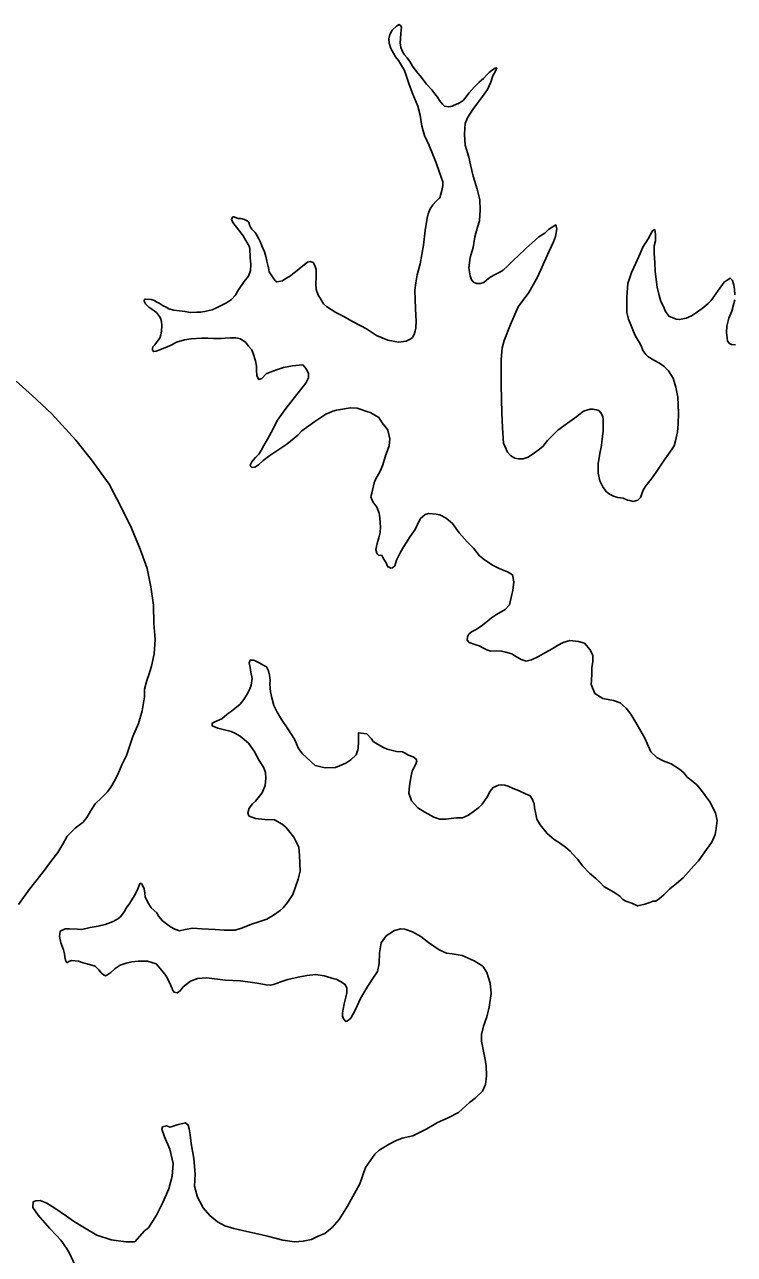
# Model space of a CAD drawing. Extents: x 31699 to 244310, y -8841 to 11474.
# Drawn here: x 146583.7 to 146793.1, y 2326.6 to 2689.3 of the extents above; entities that cross this region are included whole.
import ezdxf

# ---------------------------------------------------------------- set-up
doc = ezdxf.new("R2010")
doc.units = 0
doc.layers.add('R_Draft', color=7, linetype='Continuous')

msp = doc.modelspace()

# ---------------------------------------------------------------- linework, layer by layer
at = {"layer": 'R_Draft'}
for points in [[(146719.15, 2613.23), (146718.23, 2612.94), (146717.03, 2612.9), (146716.09, 2613.27), (146715.53, 2613.99), (146715.17, 2615.18), (146714.7, 2617.5), (146715.14, 2620.59), (146715.98, 2623.55), (146716.56, 2626.64), (146717.34, 2629.53), (146717.88, 2631.35), (146718.05, 2634.63), (146717.96, 2637.63), (146717.2, 2640.74), (146716.02, 2644.58), (146715.26, 2647.96), (146714.72, 2650.22), (146713.62, 2653.72), (146713.46, 2656.99), (146713.69, 2660.14), (146714.31, 2661.76), (146715.9, 2664.27), (146717.32, 2666.05), (146718.79, 2668.03), (146720.26, 2670.14), (146721.19, 2672.31), (146721.87, 2674.2), (146722.69, 2675.69), (146723, 2676.5), (146722.54, 2676.42), (146721.68, 2675.93), (146720.71, 2675.16), (146720.06, 2674.48), (146719.03, 2673.38), (146717.79, 2672.34), (146716.31, 2670.83), (146714.89, 2669.12), (146714.18, 2668.3), (146713.67, 2667.55), (146713.03, 2666.86), (146712.44, 2666.51), (146711.52, 2665.95), (146711.26, 2665.87), (146709.81, 2665.23), (146708.82, 2665), (146707.55, 2665.23), (146706.93, 2665.81), (146706.1, 2666.86), (146705.54, 2667.84), (146704.71, 2668.88), (146703.81, 2669.99), (146702.29, 2671.75), (146701.05, 2673.32), (146700.35, 2674.16), (146699.67, 2674.94), (146699.18, 2675.53), (146698.14, 2677.04), (146697.3, 2678.41), (146696.53, 2679.46), (146695.77, 2680.37), (146695.14, 2681.35), (146694.71, 2682.54), (146694.47, 2683.87), (146694.63, 2685.21), (146694.66, 2686.61), (146694.82, 2687.62), (146694.87, 2688.42), (146694.72, 2688.95), (146694.24, 2689.27), (146693.39, 2688.85), (146692.16, 2687.61), (146691.4, 2686.32), (146691.1, 2685.04), (146691.28, 2683.78), (146691.72, 2682.19), (146692.49, 2680.87), (146693.13, 2679.76), (146694.03, 2678.65), (146695.78, 2675.7), (146696.44, 2673.65), (146697.17, 2671.6), (146698.25, 2668.76), (146699.69, 2665.2), (146700.37, 2662.55), (146700.86, 2659.29), (146701.68, 2656.58), (146703.03, 2653.61), (146704.11, 2650.97), (146705.11, 2648.53), (146706.07, 2645.62), (146707.08, 2642.92), (146707.05, 2641.78), (146706.82, 2640.37), (146706.15, 2638.22), (146705.12, 2637.18), (146704.15, 2636.09), (146703.32, 2634.93), (146702.7, 2633.51), (146702.47, 2632.17), (146701.91, 2628.54)], [(146701.91, 2628.54), (146701.38, 2624.19), (146700.86, 2621.44), (146700.34, 2618.75), (146699.5, 2615.45), (146699.11, 2613.11), (146698.84, 2610.96), (146698.92, 2608.09), (146699, 2605.62), (146699.07, 2603.36), (146699.17, 2601.96), (146699.11, 2599.75), (146698.93, 2598.95), (146698.63, 2597.87), (146698.12, 2596.99), (146697.67, 2596.57), (146696.22, 2595.86), (146694.03, 2595.66), (146690.89, 2596.17), (146687.51, 2597.61), (146684.52, 2599.52), (146682.9, 2600.41), (146680.19, 2601.8), (146677.89, 2603.2), (146675.52, 2604.4), (146672.74, 2606.12), (146671.85, 2606.89), (146670.93, 2608.6), (146670.31, 2609.52), (146669.72, 2611.17), (146669.6, 2612.97), (146669.69, 2614.57), (146669.72, 2615.71), (146669.68, 2617.04), (146669.31, 2618.23), (146668.82, 2619.09), (146667.95, 2619.4), (146667.15, 2619.17), (146666.24, 2618.48), (146664.68, 2617.23), (146663.64, 2616.33), (146662.79, 2615.77), (146662.14, 2615.15), (146660.44, 2614.17), (146659.79, 2613.75), (146658.66, 2613.51), (146658.07, 2613.43), (146657.66, 2613.69), (146657.03, 2614.6), (146655.85, 2616.37), (146655.68, 2617.5), (146655.15, 2619.49), (146654.85, 2620.88), (146654.47, 2622.27), (146653.69, 2624.05), (146653.25, 2625.1), (146652.83, 2626.09), (146652.33, 2627.01), (146651.71, 2627.93), (146650.74, 2628.9), (146650.33, 2629.49), (146650.18, 2629.89), (146649.89, 2630.88), (146649.54, 2631.34), (146648.59, 2631.78), (146647.52, 2632.08), (146646.72, 2632.12), (146645.44, 2632.62), (146645.37, 2632.62), (146644.98, 2632.47), (146644.73, 2631.8), (146645.09, 2630.87), (146646.89, 2628.66), (146648.14, 2627.02), (146648.98, 2625.58), (146649.96, 2623.94), (146650.11, 2623.21), (146650.26, 2620.54), (146650.45, 2618.55), (146650.31, 2616.74), (146649.76, 2615.05), (146648.47, 2613.48), (146646.75, 2611.03), (146645.8, 2609.4), (146644.7, 2608.16), (146643.26, 2607.25), (146641.69, 2606.47), (146640.31, 2605.76), (146638.99, 2605.19), (146637.27, 2604.8), (146635.68, 2604.49), (146634.49, 2604.46), (146632.62, 2604.33), (146631.01, 2604.69), (146629.41, 2604.84), (146627.74, 2605.06), (146626.26, 2605.48), (146625.45, 2605.92), (146624.57, 2606.37), (146623.42, 2607.07), (146622.67, 2607.45)], [(146765.68, 2594.31), (146766.11, 2593.18), (146766.95, 2591.94), (146767.5, 2591.42), (146769.33, 2590.34), (146770.96, 2589.39), (146772.38, 2588.43), (146773.62, 2587.2), (146775.02, 2584.97), (146775.83, 2582.39), (146776.38, 2579.4), (146776.59, 2574.8), (146776.49, 2571.46), (146776.29, 2569.18), (146775.7, 2566.5), (146775.34, 2565.08), (146773.69, 2562.56), (146772.41, 2560.79), (146770.24, 2557.52), (146769.09, 2555.95), (146768.51, 2555.2), (146767.35, 2553.76), (146766.78, 2552.95), (146766.21, 2551.93), (146765.77, 2550.85), (146765.41, 2549.84), (146764.82, 2549.22), (146764.63, 2549.01), (146763.18, 2548.63), (146762.23, 2548.94), (146761.56, 2549.05), (146760.28, 2549.62), (146759.48, 2549.73), (146758.68, 2549.84), (146757.4, 2550.2), (146756.25, 2550.77), (146755.36, 2551.47), (146754.39, 2552.78), (146753.4, 2554.76), (146752.87, 2557.01), (146752.85, 2559.75), (146753.36, 2562.77), (146753.83, 2565.12), (146754.03, 2567.12), (146754.37, 2569.34), (146754.39, 2570.87), (146754.4, 2572.74), (146754.24, 2573.67), (146753.67, 2574.79), (146753.12, 2575.44), (146752.31, 2575.69), (146751.37, 2575.86), (146750.57, 2575.9), (146748.53, 2575.31), (146746.64, 2573.65), (146743.84, 2571.7), (146740.97, 2569.68), (146737.99, 2566.65), (146736.58, 2564.81), (146735.21, 2563.77), (146734.11, 2562.93), (146732.21, 2561.67), (146730.76, 2561.16), (146729.43, 2561.19), (146728.29, 2561.42), (146727.14, 2562.06), (146726.17, 2563.16), (146724.96, 2565.8), (146724.63, 2570.33), (146724.43, 2574.86), (146724.38, 2578.73), (146724.31, 2583.14), (146724.31, 2587.81), (146724.29, 2590.55), (146724.59, 2593.9), (146725.13, 2596.11), (146727.05, 2600.78), (146729.29, 2606.05), (146732.43, 2610.22), (146734.96, 2614.83), (146736.65, 2618.55), (146738.34, 2622.21), (146739.15, 2623.97), (146739.71, 2625.25), (146740.33, 2626.81), (146740.73, 2629.02), (146740.43, 2630.21), (146738.27, 2628.82), (146737.17, 2627.78), (146735.41, 2626.66), (146733.39, 2624.93), (146731.64, 2623.35), (146729.18, 2621), (146728.08, 2620.04), (146726.2, 2618.11), (146724.84, 2616.87), (146723.66, 2616.17), (146722.15, 2615.39), (146720.98, 2614.69), (146720, 2613.86), (146719.15, 2613.23)], [(146793.2, 2609.61), (146793.09, 2611.27), (146792.92, 2612.4), (146792.76, 2613.13), (146792.54, 2613.79), (146791.79, 2614.5), (146790.03, 2613.32), (146788.3, 2610.86), (146786.26, 2607.93), (146785.35, 2607.04), (146783.6, 2605.52), (146781.9, 2604.33), (146780.46, 2603.36), (146778.89, 2602.71), (146776.9, 2602.25), (146775.9, 2602.35), (146773.74, 2603.29), (146772.69, 2604.86), (146772.19, 2606.12), (146771.41, 2607.56), (146770.75, 2609.74), (146770.29, 2611.87), (146770.02, 2614.06), (146769.75, 2616.53), (146769.61, 2619.06), (146769.46, 2621.72), (146769.46, 2624.06), (146769.81, 2625.54), (146769.83, 2627.34), (146769.58, 2628.8), (146769.38, 2628.73), (146768.93, 2628.45), (146767.67, 2626.08), (146766.07, 2623.63), (146765.26, 2621.73), (146764.01, 2618.96), (146762.7, 2616.12), (146761.66, 2612.95), (146761.31, 2609), (146761.38, 2604.33), (146761.84, 2602.41), (146762.49, 2600.76), (146763.28, 2598.71), (146763.86, 2597.39), (146764.97, 2595.62), (146765.68, 2594.31)], [(146622.67, 2607.45), (146622.06, 2607.89), (146620.99, 2608.2), (146619.32, 2608.28), (146619.05, 2608.21), (146619, 2607.67), (146619.36, 2606.88), (146620.32, 2605.97), (146621.27, 2605.33), (146622.56, 2604.37), (146623.47, 2603.2), (146623.75, 2602.67), (146624.04, 2601.68), (146624.21, 2600.48), (146624.06, 2598.87), (146623.89, 2597.8), (146623.59, 2596.79), (146623.14, 2596.24), (146622.12, 2594.81), (146621.54, 2594.19), (146621.41, 2593.86), (146621.43, 2593.19), (146621.84, 2592.87), (146622.5, 2592.95), (146623.63, 2593.32), (146625.8, 2594.19), (146626.91, 2594.75), (146628.49, 2595.6), (146630.86, 2596.34), (146632.85, 2596.6), (146635.91, 2596.75), (146637.71, 2596.81), (146639.45, 2596.66), (146641.78, 2596.73), (146642.84, 2596.82), (146644.43, 2596.94), (146646.04, 2596.85), (146647.38, 2596.56), (146648.94, 2595.54), (146649.77, 2594.43), (146650.74, 2593.39), (146651.1, 2592.26), (146651.83, 2590.08), (146652.08, 2588.55), (146652.11, 2587.42), (146652.23, 2585.68), (146652.8, 2584.57), (146653.65, 2584.86), (146654.95, 2586.23), (146656.59, 2586.95), (146658.3, 2587.53), (146660.08, 2588.19), (146662.73, 2588.67), (146664.73, 2588.86), (146665.79, 2588.89), (146666.48, 2588.18), (146667.1, 2587.26), (146667.4, 2586.4), (146667.43, 2585.13), (146666.68, 2583.57), (146665.46, 2582), (146664.05, 2580.16), (146660.46, 2575.65), (146658.35, 2572.58), (146656.46, 2568.99), (146655.32, 2567.02), (146654.24, 2565.18), (146653.48, 2563.69), (146652.78, 2562.6), (146651.82, 2561.57), (146651.17, 2560.82), (146650.72, 2560.34), (146650.28, 2559.32), (146650.43, 2558.93), (146650.77, 2558.67), (146651.63, 2558.76), (146652.68, 2559.39), (146654.11, 2560.7), (146656.06, 2562.23), (146658.41, 2563.77), (146661.09, 2565.58), (146664.27, 2568.21), (146665.5, 2569.45), (146667.52, 2570.91), (146669.29, 2572.17), (146670.79, 2573.21), (146672.55, 2574.33), (146673.54, 2574.76), (146674.59, 2575.26), (146675.71, 2575.56), (146679.82, 2576.28), (146681.82, 2576.14), (146684.99, 2575.1), (146685.73, 2574.86), (146685.86, 2574.73), (146688.17, 2573.39), (146689.21, 2571.82), (146690.11, 2570.71), (146690.81, 2569.67), (146691.48, 2567.15), (146691.21, 2565.07)], [(146793.44, 2594.86), (146792.24, 2594.96), (146791.63, 2595.21), (146791.08, 2595.92), (146790.91, 2596.92), (146790.74, 2598.45), (146790.88, 2600.32), (146791.48, 2602.68), (146792.28, 2604.71), (146792.94, 2607.06), (146793.18, 2608.07)], [(146613.8, 2473.73), (146615.63, 2479.32), (146617.31, 2483.18), (146618.4, 2486.88), (146619.08, 2491.04), (146619.08, 2493.24), (146619.73, 2495.87), (146620.35, 2497.49), (146621.14, 2500.05), (146621.96, 2503.74), (146622.17, 2507.95), (146621.83, 2512.68), (146621.74, 2518.02), (146620.91, 2523.47), (146619.82, 2528.85), (146617.78, 2534.53), (146615.2, 2540.8), (146612.08, 2547.18), (146608.62, 2553.75), (146603.41, 2560.94), (146598.84, 2566.75), (146591.61, 2574.55), (146585.92, 2579.92), (146581.2, 2584.12)], [(146691.21, 2565.07), (146690.11, 2561.77), (146689.38, 2559.41), (146688.57, 2557.52), (146687.24, 2555.14), (146686.81, 2554.13), (146686.1, 2551.1), (146685.87, 2549.96), (146686.38, 2548.5), (146687.62, 2546.94), (146688.34, 2545.22), (146688.52, 2543.76), (146688.62, 2542.36), (146688.66, 2541.09), (146688.58, 2539.49), (146688.22, 2537.88), (146687.74, 2536.26), (146687.33, 2534.45), (146687.56, 2533.38), (146687.7, 2533.19), (146688.24, 2532.74), (146688.71, 2532.75), (146689.11, 2532.7), (146689.32, 2532.3), (146689.68, 2531.58), (146690.31, 2530.53), (146690.52, 2530), (146690.81, 2529.34), (146691.21, 2529.22), (146691.69, 2528.97), (146692.22, 2529.05), (146692.87, 2529.6), (146693.42, 2531.29), (146694.55, 2533.66), (146695.56, 2535.36), (146697.41, 2538.28), (146698.87, 2540.39), (146699.56, 2541.88), (146700.38, 2543.51), (146701.88, 2544.76), (146702.86, 2545.12), (146705.07, 2544.92), (146706.21, 2544.68), (146708.03, 2543.74), (146709.88, 2542.12), (146711.89, 2539.38), (146714.3, 2536.71), (146716.16, 2534.9), (146717.89, 2532.61), (146719.33, 2531.38), (146721.97, 2529.73), (146723.66, 2528.91), (146726.16, 2527.85), (146727.65, 2527.02), (146728.05, 2524.9), (146727.72, 2522.42), (146727.42, 2521.21), (146726.72, 2518.12), (146725.42, 2516.81), (146722.94, 2515.27), (146721.43, 2514.29), (146719.74, 2512.9), (146718.38, 2511.86), (146716.74, 2510.75), (146715.56, 2510.18), (146714.72, 2509.48), (146714.34, 2508.74), (146714.3, 2507.74), (146714.86, 2507.02), (146716.47, 2506.46), (146717.75, 2506.03), (146719.03, 2505.41), (146720.05, 2504.83), (146721.19, 2504.53), (146722.92, 2504.59), (146724.39, 2504.49), (146725.66, 2504.2), (146727.41, 2503.65), (146728.3, 2503.07), (146730.19, 2502.06), (146731.67, 2501.57), (146733.26, 2501.89), (146735.3, 2502.88), (146737.32, 2504.08), (146739.29, 2505.13), (146740.93, 2506.18), (146742.57, 2507.03), (146744.55, 2507.63), (146747.09, 2507.3), (146748.83, 2506.82), (146750.49, 2504.86), (146751.34, 2503.22), (146751.32, 2501.48), (146751.05, 2499.54), (146751.03, 2497.94), (146750.89, 2495.86), (146750.79, 2494.66), (146751.94, 2491.96), (146754.31, 2490.56), (146757.46, 2489.98), (146759.35, 2489.24)], [(146689.53, 2476.09), (146687.77, 2477.04), (146686.55, 2477.88), (146685.99, 2478.66), (146684.68, 2480.09), (146682.21, 2480.42), (146682.22, 2477.75), (146682.14, 2475.88), (146682.03, 2475.34), (146681.47, 2473.92), (146679.98, 2472.41), (146678.48, 2471.43), (146675.39, 2470.14), (146672.39, 2470.05), (146669.44, 2470.76), (146665.67, 2474.19), (146664.49, 2475.82), (146663.28, 2478.52), (146661.32, 2481.6), (146659.45, 2484.29), (146658.25, 2486.52), (146657.26, 2488.43), (146656.66, 2490.75), (146656.2, 2492.47), (146656, 2494.73), (146656.1, 2495.87), (146655.99, 2497.4), (146655.62, 2498.66), (146655.05, 2499.91), (146654.31, 2500.29), (146652.88, 2501.05), (146651.33, 2501.87), (146650.26, 2501.84), (146649.95, 2501.03), (146650.26, 2499.7), (146650.43, 2498.31), (146650.83, 2496.38), (146650.55, 2494.44), (146650.11, 2493.42), (146649.42, 2492), (146648.41, 2490.24), (146647.32, 2488.87), (146645.69, 2487.55), (146644.72, 2486.79), (146643.8, 2486.16), (146642.63, 2485.19), (146641.85, 2484.5), (146639.81, 2483.64), (146639.03, 2483.28), (146638.98, 2482.48), (146640.74, 2481.73), (146644.23, 2480.9), (146644.63, 2480.78), (146645.71, 2480.28), (146647.33, 2479.46), (146649.79, 2477.32), (146651.4, 2474.97), (146652.88, 2472.21), (146654.13, 2470.24), (146654.78, 2468.66), (146654.9, 2467.06), (146654.63, 2464.85), (146653.76, 2462.75), (146651.83, 2460.29), (146650.92, 2459.47), (146649.96, 2458.17), (146649.54, 2456.82), (146649.83, 2455.96), (146649.97, 2455.83), (146651.79, 2455.15), (146654.59, 2454.83), (146657.39, 2454.72), (146659.63, 2453.45), (146660.72, 2452.54), (146663.14, 2449.61), (146664.56, 2446.65), (146664.84, 2444.19), (146664.97, 2439.58), (146664.44, 2437.23), (146662.78, 2432.71), (146661.25, 2430.33), (146659.96, 2428.82), (146659.12, 2428), (146657.16, 2426.67), (146655.2, 2425.48), (146652.83, 2424.61), (146650.65, 2423.94), (146647.95, 2422.93), (146645.77, 2422.19), (146642.58, 2422.17), (146639.9, 2422.42), (146635.97, 2422.64), (146633.36, 2422.83), (146631.05, 2422.36), (146629.39, 2422.04), (146627.98, 2422.47), (146626.69, 2423.23), (146624.37, 2424.97), (146623.27, 2426.2), (146622.71, 2427.32), (146621.06, 2428.74)], [(146759.35, 2489.24), (146761.19, 2487.69), (146762.51, 2485.86), (146764.05, 2483.43), (146765.46, 2480.87), (146766.65, 2478.84), (146767.37, 2477.26), (146768.44, 2474.75), (146770.22, 2473.13), (146772.11, 2472.12), (146774.47, 2471.26), (146776.92, 2469.66), (146778.15, 2468.63), (146779.19, 2467.32), (146779.8, 2466.87), (146781.98, 2465.07), (146783.09, 2463.83), (146785.8, 2460.04), (146787.49, 2456.82), (146788.03, 2454.5), (146787.69, 2452.22), (146787.42, 2450.41), (146786.42, 2448.11), (146784.82, 2445.99), (146782.45, 2442.65), (146781.16, 2441.21), (146779.55, 2439.36), (146777.94, 2437.64), (146775.99, 2435.98), (146774.04, 2434.39), (146772.94, 2433.29), (146772.23, 2432.6), (146770.99, 2431.5), (146769.95, 2430.8), (146769.15, 2430.71), (146768.1, 2430.34), (146766.65, 2429.83), (146764.99, 2429.52), (146764.53, 2429.37), (146762.84, 2430.19), (146761.09, 2430.8), (146760.21, 2431.25), (146759.25, 2432.22), (146757.55, 2433.37), (146754.57, 2435.08), (146753.53, 2436.26), (146752.23, 2437.42), (146750.32, 2439.03), (146748.32, 2441.18), (146746.93, 2443.07), (146745.42, 2444.63), (146744.6, 2445.47), (146743.3, 2446.64), (146741.8, 2447.73), (146739.9, 2448.94), (146737.85, 2450.68), (146735.77, 2453.22), (146734.79, 2454.93), (146734.4, 2456.86), (146734.16, 2458.25), (146733.99, 2459.51), (146733.77, 2460.17), (146733.48, 2460.77), (146732.79, 2461.81), (146731.5, 2462.44), (146729.41, 2463.38), (146727.8, 2463.94), (146726.38, 2464.63), (146725.37, 2465), (146724.5, 2465.11), (146723.5, 2464.95), (146721.92, 2464.23), (146721.02, 2463.2), (146720.01, 2461.37), (146718.67, 2459.4), (146717.7, 2458.37), (146716.53, 2457.46), (146714.64, 2456.07), (146712.87, 2455.28), (146711.13, 2455.3), (146707.95, 2454.94), (146706.21, 2454.96), (146704.46, 2455.57), (146701.76, 2456.96), (146699.65, 2458.3), (146697.79, 2460.38), (146697.06, 2462.63), (146697.26, 2464.77), (146697.66, 2467.19), (146698.06, 2469.14), (146698.63, 2470.29), (146699.14, 2471.17), (146699.37, 2472.18), (146699.23, 2472.64), (146698.34, 2473.35), (146696.99, 2473.84), (146695.98, 2474.41), (146695.17, 2474.79), (146693.36, 2474.94), (146690.61, 2475.59), (146689.53, 2476.09)], [(146581.93, 2429.79), (146585.13, 2434.29), (146586.6, 2436.2), (146589.24, 2439.49), (146591.48, 2442.42), (146593.53, 2445.15), (146594.93, 2447.53), (146596.25, 2449.97), (146598.58, 2452.31), (146600.93, 2454.05), (146602.09, 2455.42), (146603.16, 2457.26), (146604.5, 2459.43), (146606.38, 2461.22), (146608.12, 2463.01), (146609.15, 2464.38), (146610.1, 2466.07), (146611.17, 2468.11), (146612.41, 2470.95), (146613.8, 2473.73)], [(146621.06, 2428.74), (146619.94, 2430.58), (146619.3, 2432.03), (146619.2, 2433.09), (146618.97, 2434.35), (146618.54, 2435.28), (146618.18, 2436), (146617.72, 2435.99), (146616.98, 2434.1), (146616.09, 2432.4), (146615.33, 2431.11), (146614.76, 2430.16), (146613.67, 2428.72), (146613.11, 2427.57), (146612.02, 2426.14), (146611.24, 2425.51), (146609.79, 2424.74), (146607.49, 2423.87), (146605.44, 2423.41), (146603.05, 2422.94), (146600.54, 2422.39), (146599.34, 2422.49), (146596.87, 2422.55), (146595.67, 2422.59), (146594.16, 2421.87), (146594, 2420.33), (146594.39, 2418.47), (146595.19, 2416.36), (146595.49, 2415.24), (146595.58, 2414.3), (146595.74, 2413.37), (146596.17, 2412.59), (146596.49, 2412.8), (146596.76, 2412.94), (146597.55, 2413.23), (146599.55, 2413.09), (146600.96, 2412.59), (146602.17, 2412.23), (146604.52, 2411.56), (146605.55, 2410.53), (146606.31, 2409.61), (146606.93, 2409.03), (146607.54, 2408.71), (146608, 2408.93), (146609.11, 2409.7), (146610.41, 2410.87), (146611.84, 2411.85), (146613.69, 2412.5), (146615.34, 2412.88), (146617.2, 2413.07), (146619.93, 2413.02), (146622.49, 2412.29), (146624.14, 2410.34), (146625.32, 2408.84), (146626.37, 2407), (146627.24, 2404.96), (146627.31, 2404.62), (146627.8, 2403.9), (146628.74, 2403.67), (146629.59, 2404.29), (146630.48, 2405.52), (146632.63, 2407.19), (146634.74, 2407.98), (146637.4, 2408.13), (146643.01, 2407.49), (146647.35, 2407.22), (146652.3, 2406.56), (146654.91, 2406.04), (146656.18, 2405.94), (146657.11, 2406.17), (146659.28, 2406.97), (146661.33, 2407.63), (146664.37, 2408.32), (146666.95, 2408.8), (146669.61, 2409.14), (146672.02, 2408.75), (146674.98, 2407.83), (146675.58, 2407.72), (146676.93, 2407.02), (146678.29, 2406.2), (146678.79, 2405.14), (146678.76, 2403.67), (146678.47, 2402.4), (146677.99, 2400.51), (146677.64, 2398.9), (146677.47, 2397.76), (146677.43, 2396.96), (146677.79, 2396.03), (146678.35, 2395.32), (146678.81, 2395.33), (146679.92, 2396.23), (146681.31, 2398.81), (146682.81, 2402.06), (146684.71, 2405.38), (146686.43, 2407.9), (146687.83, 2410.02), (146688.3, 2412.37), (146688.4, 2415.51), (146688.92, 2418.46), (146690.39, 2420.51), (146692.8, 2422.11)], [(146692.8, 2422.11), (146694.65, 2422.63), (146695.85, 2422.54), (146698.08, 2421.73), (146700.58, 2420.34), (146702.83, 2418.6), (146705.96, 2416.36), (146708.19, 2415.42), (146709.86, 2415.21), (146712.81, 2414.69), (146716.32, 2413.19), (146718.83, 2411.6), (146720.08, 2409.7), (146721.04, 2406.59), (146721.33, 2403.53), (146720.79, 2399.51), (146720.01, 2396.68), (146719.09, 2393.91), (146718.5, 2391.43), (146718.49, 2389.42), (146718.96, 2387.03), (146719.5, 2384.58), (146719.9, 2382.32), (146719.99, 2379.25), (146719.67, 2376.64), (146718.73, 2374.74), (146716.59, 2372.61), (146714.96, 2371.36), (146711.72, 2368.46), (146708.64, 2366.83), (146705.48, 2365.47), (146702.34, 2363.64), (146698.27, 2361.52), (146695.09, 2360.83), (146692.92, 2359.96), (146691.28, 2359.04), (146688.34, 2357.36), (146687.04, 2356.12), (146684.29, 2352.23), (146682.57, 2347.37), (146678.97, 2340.79), (146676.49, 2336.91), (146674.43, 2334.51), (146672.28, 2332.71), (146670.31, 2331.92), (146668.34, 2331), (146665.89, 2330.46), (146663.3, 2330.25), (146659.89, 2330.75), (146655.79, 2331.83), (146653.24, 2332.49), (146649.22, 2333.3), (146645.46, 2334.19), (146642.77, 2334.98), (146640.61, 2336.19), (146638.35, 2338.06), (146636.42, 2340.27), (146634.73, 2343.42), (146633.83, 2346.67), (146634.06, 2350.21), (146633.66, 2354.81), (146632.86, 2359.26), (146632.58, 2361.85), (146632.26, 2363.65), (146631.9, 2364.7), (146631.14, 2365.42), (146628.7, 2364.74), (146626.59, 2364.08), (146625.51, 2364.51), (146624.39, 2364.15), (146624.21, 2363.47), (146624.94, 2361.29), (146626.58, 2357.6), (146627.51, 2353.36), (146627.22, 2349.61), (146626.26, 2345.91), (146624.52, 2341.92), (146622.63, 2338.19), (146620.21, 2334.45), (146619.1, 2333.48), (146616.2, 2330.26), (146613.54, 2330.25), (146609.26, 2330.92), (146605.02, 2332.26), (146600.88, 2334.68), (146598.17, 2336.34), (146596.06, 2337.81), (146592.59, 2340.18), (146590.22, 2341.64), (146588.33, 2342.52), (146587, 2342.35), (146586.21, 2342.06), (146586.13, 2340.39), (146587.73, 2338.1), (146591.04, 2334.32), (146593.1, 2332.11), (146594.34, 2330.81), (146596.01, 2328.39), (146596.92, 2326.95), (146598.48, 2323.53)]]:
    msp.add_lwpolyline(points, dxfattribs=at)

doc.saveas('drawing.dxf')
